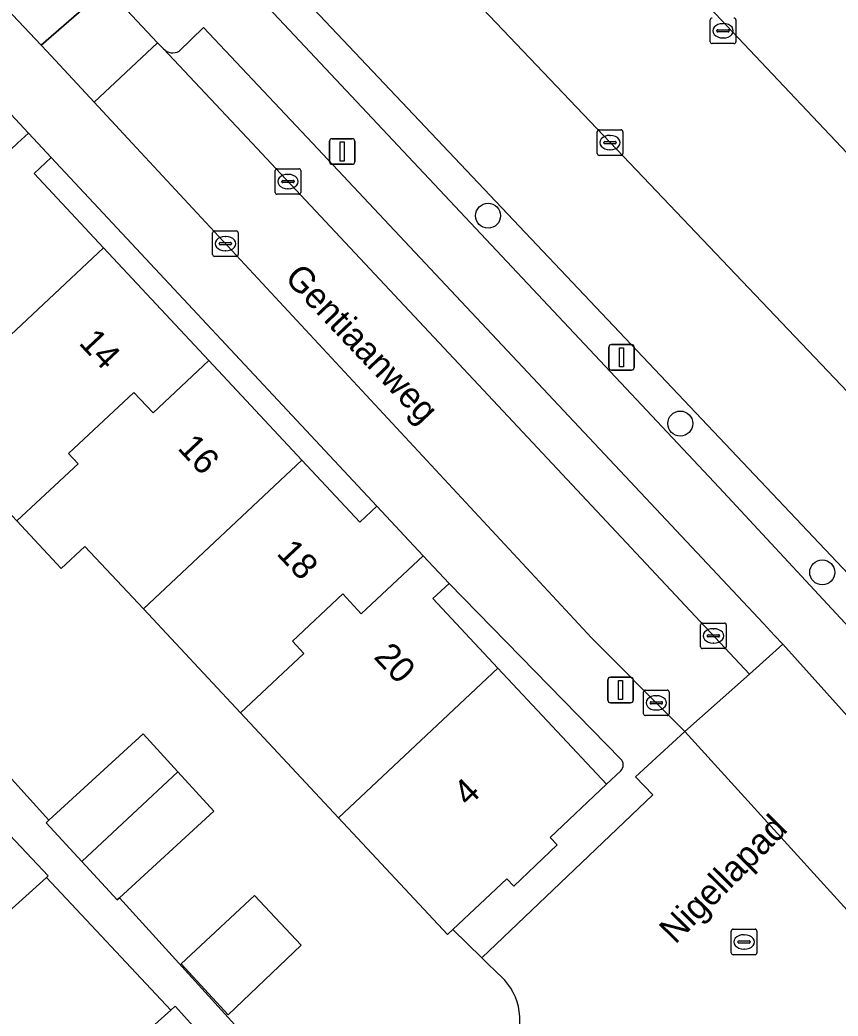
# Model space of a CAD drawing. Extents: x 162344 to 162869, y 381217 to 381818.
# Drawn here: x 162687 to 162719, y 381465.85 to 381504.82 of the extents above; entities that cross this region are included whole.
import ezdxf

# ---------------------------------------------------------------- set-up
doc = ezdxf.new("R2010")
doc.units = 0
for name, color, linetype in [('IMGEO_Boom', 7, 'Continuous'), ('IMGEO_Erf', 7, 'Continuous'), ('IMGEO_Groenvoorziening', 7, 'Continuous'), ('IMGEO_Kolk', 7, 'Continuous'), ('IMGEO_Lichtmast', 7, 'Continuous'), ('IMGEO_Muur', 7, 'Continuous'), ('IMGEO_Openbare_ruimte_label', 7, 'Continuous'), ('IMGEO_Pand', 7, 'Continuous'), ('IMGEO_Pand_nummerreeks', 7, 'Continuous'), ('IMGEO_Parkeervlak_open', 7, 'Continuous'), ('IMGEO_Rijbaan_lokaal_gesloten', 7, 'Continuous'), ('IMGEO_Rijbaan_lokaal_open', 7, 'Continuous'), ('IMGEO_Voetpad_open', 7, 'Continuous')]:
    doc.layers.add(name, color=color, linetype=linetype)

msp = doc.modelspace()

# ---------------------------------------------------------------- linework, layer by layer
at = {"layer": 'IMGEO_Boom'}
for centre in [(162705.311, 381497.163), (162712.828, 381489.032), (162718.381, 381483.208)]:
    msp.add_circle(centre, 0.489, dxfattribs=at)
at = {"layer": 'IMGEO_Erf'}
for points in [[(162688.226, 381499.439), (162687.555, 381498.812), (162690.269, 381495.907), (162694.393, 381491.492), (162698.032, 381487.598), (162700.298, 381485.172), (162700.964, 381485.794)], [(162696.174, 381470.569), (162697.998, 381468.617), (162695.141, 381465.896), (162693.306, 381467.889)]]:
    msp.add_lwpolyline(points, close=True, dxfattribs=at)
for points in [[(162691.827, 381481.776), (162689.542, 381484.222), (162688.615, 381483.356), (162686.874, 381485.22)], [(162710.494, 381475.907), (162703.785, 381482.774), (162703.151, 381482.182), (162705.693, 381479.461), (162709.938, 381474.916), (162710.502, 381475.441)], [(162705.669, 381467.533), (162705.231, 381467.961), (162705.062, 381468.126), (162703.932, 381469.232), (162703.726, 381469.038), (162699.457, 381473.609), (162695.626, 381477.71), (162691.827, 381481.776)], [(162685.58, 381476.325), (162688.135, 381473.509), (162691.814, 381476.884), (162693.17, 381475.405), (162694.585, 381473.863), (162690.89, 381470.473), (162699.002, 381461.533), (162701.237, 381459.381), (162705.092, 381463.385), (162706.33, 381464.671)], [(162695.638, 381463.162), (162691.98, 381459.878), (162690.856, 381461.131), (162689.308, 381462.855), (162692.902, 381466.082), (162688.04, 381471.271), (162684.241, 381467.846)]]:
    msp.add_lwpolyline(points, dxfattribs=at)
for centre, radius, start, end in [((162710.283, 381475.67), 0.317, 313.6972, 48.2699), ((162704.186, 381465.683), 2.371, 334.7302, 51.2795)]:
    msp.add_arc(centre, radius, start, end, dxfattribs=at)
at = {"layer": 'IMGEO_Groenvoorziening'}
msp.add_lwpolyline([(162664.205, 381541.489), (162660.774, 381545.067), (162661.988, 381546.218), (162661.339, 381546.938), (162660.899, 381547.426), (162658.834, 381545.613), (162665.411, 381538.603), (162670.77, 381532.927), (162714.352, 381486.527), (162718.237, 381482.347), (162727.352, 381472.54), (162728.361, 381473.453), (162723.562, 381478.758)], close=True, dxfattribs=at)
at = {"layer": 'IMGEO_Kolk'}
for p, q in [((162714.002, 381503.972), (162714.002, 381504.824)), ((162714.49, 381504.678), (162714.515, 381504.678)), ((162715.003, 381504.824), (162715.003, 381503.972)), ((162714.261, 381504.392), (162714.261, 381504.404)), ((162714.699, 381504.355), (162714.301, 381504.355)), ((162714.304, 381504.441), (162714.702, 381504.441)), ((162714.745, 381504.404), (162714.745, 381504.392)), ((162714.929, 381503.898), (162714.077, 381503.898)), ((162714.513, 381504.118), (162714.488, 381504.118)), ((162709.581, 381499.599), (162709.581, 381500.451)), ((162709.656, 381500.525), (162710.508, 381500.525)), ((162710.582, 381500.451), (162710.582, 381499.599)), ((162709.84, 381500.019), (162709.84, 381500.031)), ((162710.278, 381499.982), (162709.88, 381499.982)), ((162709.883, 381500.068), (162710.281, 381500.068)), ((162710.069, 381500.305), (162710.094, 381500.305)), ((162710.324, 381500.031), (162710.324, 381500.019)), ((162710.092, 381499.745), (162710.067, 381499.745)), ((162710.508, 381499.525), (162709.656, 381499.525)), ((162696.985, 381498.075), (162696.985, 381498.927)), ((162697.06, 381499.001), (162697.912, 381499.001)), ((162697.473, 381498.781), (162697.498, 381498.781)), ((162697.986, 381498.927), (162697.986, 381498.075)), ((162697.244, 381498.495), (162697.244, 381498.507)), ((162697.682, 381498.458), (162697.284, 381498.458)), ((162697.287, 381498.544), (162697.685, 381498.544)), ((162697.728, 381498.507), (162697.728, 381498.495)), ((162697.912, 381498.001), (162697.06, 381498.001)), ((162697.496, 381498.221), (162697.471, 381498.221)), ((162694.537, 381495.645), (162694.537, 381496.497)), ((162694.612, 381496.571), (162695.464, 381496.571)), ((162695.538, 381496.497), (162695.538, 381495.645)), ((162694.796, 381496.065), (162694.796, 381496.077)), ((162695.234, 381496.028), (162694.836, 381496.028)), ((162694.839, 381496.114), (162695.237, 381496.114)), ((162695.025, 381496.351), (162695.05, 381496.351)), ((162695.28, 381496.077), (162695.28, 381496.065)), ((162695.048, 381495.791), (162695.023, 381495.791)), ((162695.464, 381495.571), (162694.612, 381495.571)), ((162713.701, 381481.224), (162714.553, 381481.224)), ((162713.626, 381480.298), (162713.626, 381481.15)), ((162714.114, 381481.004), (162714.139, 381481.004)), ((162714.627, 381481.15), (162714.627, 381480.298)), ((162713.885, 381480.718), (162713.885, 381480.73)), ((162714.323, 381480.681), (162713.925, 381480.681)), ((162713.928, 381480.767), (162714.326, 381480.767)), ((162714.137, 381480.444), (162714.112, 381480.444)), ((162714.369, 381480.73), (162714.369, 381480.718)), ((162714.553, 381480.224), (162713.701, 381480.224)), ((162711.391, 381477.677), (162711.391, 381478.529)), ((162711.466, 381478.603), (162712.318, 381478.603)), ((162712.392, 381478.529), (162712.392, 381477.677)), ((162711.65, 381478.097), (162711.65, 381478.109)), ((162711.693, 381478.146), (162712.091, 381478.146)), ((162711.879, 381478.383), (162711.904, 381478.383)), ((162712.134, 381478.109), (162712.134, 381478.097)), ((162712.088, 381478.06), (162711.69, 381478.06)), ((162711.902, 381477.823), (162711.877, 381477.823)), ((162712.318, 381477.603), (162711.466, 381477.603)), ((162714.825, 381468.323), (162714.825, 381469.175)), ((162714.9, 381469.249), (162715.752, 381469.249)), ((162715.826, 381469.175), (162715.826, 381468.323)), ((162715.084, 381468.743), (162715.084, 381468.755)), ((162715.127, 381468.792), (162715.525, 381468.792)), ((162715.313, 381469.029), (162715.338, 381469.029)), ((162715.568, 381468.755), (162715.568, 381468.743)), ((162715.522, 381468.706), (162715.124, 381468.706)), ((162715.336, 381468.469), (162715.311, 381468.469)), ((162715.752, 381468.249), (162714.9, 381468.249))]:
    msp.add_line(p, q, dxfattribs=at)
for points in [[(162714.002, 381503.972), (162714.002, 381504.824)], [(162715.003, 381504.824), (162715.003, 381503.972)], [(162714.929, 381503.898), (162714.077, 381503.898)], [(162709.581, 381499.599), (162709.581, 381500.451)], [(162709.656, 381500.525), (162710.508, 381500.525)], [(162710.582, 381500.451), (162710.582, 381499.599)], [(162710.508, 381499.525), (162709.656, 381499.525)], [(162696.985, 381498.075), (162696.985, 381498.927)], [(162697.06, 381499.001), (162697.912, 381499.001)], [(162697.986, 381498.927), (162697.986, 381498.075)], [(162697.912, 381498.001), (162697.06, 381498.001)], [(162694.537, 381495.645), (162694.537, 381496.497)], [(162694.612, 381496.571), (162695.464, 381496.571)], [(162695.538, 381496.497), (162695.538, 381495.645)], [(162695.464, 381495.571), (162694.612, 381495.571)], [(162713.701, 381481.224), (162714.553, 381481.224)], [(162713.626, 381480.298), (162713.626, 381481.15)], [(162714.627, 381481.15), (162714.627, 381480.298)], [(162714.553, 381480.224), (162713.701, 381480.224)], [(162711.391, 381477.677), (162711.391, 381478.529)], [(162711.466, 381478.603), (162712.318, 381478.603)], [(162712.392, 381478.529), (162712.392, 381477.677)], [(162712.318, 381477.603), (162711.466, 381477.603)], [(162714.825, 381468.323), (162714.825, 381469.175)], [(162714.9, 381469.249), (162715.752, 381469.249)], [(162715.826, 381469.175), (162715.826, 381468.323)], [(162715.752, 381468.249), (162714.9, 381468.249)]]:
    msp.add_lwpolyline(points, dxfattribs=at)
for centre, radius, start, end in [((162714.079, 381504.822), 0.0765, 91.552, 178.448), ((162714.079, 381504.822), 0.0765, 91.552, 178.448), ((162714.927, 381504.822), 0.0765, 1.552, 88.448), ((162714.927, 381504.822), 0.0765, 1.552, 88.448), ((162714.301, 381504.401), 0.0403, 85.8775, 175.7526), ((162714.298, 381504.391), 0.0366, 178.938, 274.7102), ((162714.702, 381504.398), 0.043, 264.8664, 352.4533), ((162714.706, 381504.403), 0.0386, 1.7309, 96.639), ((162714.079, 381503.974), 0.0765, 181.552, 268.448), ((162714.079, 381503.974), 0.0765, 181.552, 268.448), ((162714.927, 381503.974), 0.0765, 271.552, 358.448), ((162714.927, 381503.974), 0.0765, 271.552, 358.448), ((162709.658, 381500.449), 0.0765, 91.552, 178.448), ((162709.658, 381500.449), 0.0765, 91.552, 178.448), ((162710.506, 381500.449), 0.0765, 1.552, 88.448), ((162710.506, 381500.449), 0.0765, 1.552, 88.448), ((162709.88, 381500.028), 0.0403, 85.8775, 175.7526), ((162709.877, 381500.018), 0.0366, 178.938, 274.7102), ((162710.281, 381500.025), 0.043, 264.8664, 352.4533), ((162710.285, 381500.03), 0.0386, 1.7309, 96.639), ((162709.658, 381499.601), 0.0765, 181.552, 268.448), ((162709.658, 381499.601), 0.0765, 181.552, 268.448), ((162710.506, 381499.601), 0.0765, 271.552, 358.448), ((162710.506, 381499.601), 0.0765, 271.552, 358.448), ((162697.062, 381498.925), 0.0765, 91.552, 178.448), ((162697.062, 381498.925), 0.0765, 91.552, 178.448), ((162697.91, 381498.925), 0.0765, 1.552, 88.448), ((162697.91, 381498.925), 0.0765, 1.552, 88.448), ((162697.284, 381498.504), 0.0403, 85.8775, 175.7526), ((162697.281, 381498.494), 0.0366, 178.938, 274.7102), ((162697.685, 381498.501), 0.043, 264.8664, 352.4533), ((162697.689, 381498.506), 0.0386, 1.7309, 96.639), ((162697.062, 381498.077), 0.0765, 181.552, 268.448), ((162697.062, 381498.077), 0.0765, 181.552, 268.448), ((162697.91, 381498.077), 0.0765, 271.552, 358.448), ((162697.91, 381498.077), 0.0765, 271.552, 358.448), ((162694.614, 381496.495), 0.0765, 91.552, 178.448), ((162694.614, 381496.495), 0.0765, 91.552, 178.448), ((162695.462, 381496.495), 0.0765, 1.552, 88.448), ((162695.462, 381496.495), 0.0765, 1.552, 88.448), ((162694.836, 381496.074), 0.0403, 85.8775, 175.7526), ((162694.833, 381496.064), 0.0366, 178.938, 274.7102), ((162695.237, 381496.071), 0.043, 264.8664, 352.4533), ((162695.241, 381496.076), 0.0386, 1.7309, 96.639), ((162694.614, 381495.647), 0.0765, 181.552, 268.448), ((162694.614, 381495.647), 0.0765, 181.552, 268.448), ((162695.462, 381495.647), 0.0765, 271.552, 358.448), ((162695.462, 381495.647), 0.0765, 271.552, 358.448), ((162713.703, 381481.148), 0.0765, 91.552, 178.448), ((162713.703, 381481.148), 0.0765, 91.552, 178.448), ((162714.551, 381481.148), 0.0765, 1.552, 88.448), ((162714.551, 381481.148), 0.0765, 1.552, 88.448), ((162713.925, 381480.727), 0.0403, 85.8775, 175.7526), ((162713.922, 381480.717), 0.0366, 178.938, 274.7102), ((162714.326, 381480.724), 0.043, 264.8664, 352.4533), ((162714.33, 381480.729), 0.0386, 1.7309, 96.639), ((162713.703, 381480.3), 0.0765, 181.552, 268.448), ((162713.703, 381480.3), 0.0765, 181.552, 268.448), ((162714.551, 381480.3), 0.0765, 271.552, 358.448), ((162714.551, 381480.3), 0.0765, 271.552, 358.448), ((162711.468, 381478.527), 0.0765, 91.552, 178.448), ((162711.468, 381478.527), 0.0765, 91.552, 178.448), ((162712.316, 381478.527), 0.0765, 1.552, 88.448), ((162712.316, 381478.527), 0.0765, 1.552, 88.448), ((162711.69, 381478.106), 0.0403, 85.8775, 175.7526), ((162711.687, 381478.096), 0.0366, 178.938, 274.7102), ((162712.091, 381478.103), 0.043, 264.8664, 352.4533), ((162712.095, 381478.108), 0.0386, 1.7309, 96.639), ((162711.468, 381477.679), 0.0765, 181.552, 268.448), ((162711.468, 381477.679), 0.0765, 181.552, 268.448), ((162712.316, 381477.679), 0.0765, 271.552, 358.448), ((162712.316, 381477.679), 0.0765, 271.552, 358.448), ((162714.902, 381469.173), 0.0765, 91.552, 178.448), ((162714.902, 381469.173), 0.0765, 91.552, 178.448), ((162715.75, 381469.173), 0.0765, 1.552, 88.448), ((162715.75, 381469.173), 0.0765, 1.552, 88.448), ((162715.124, 381468.752), 0.0403, 85.8775, 175.7526), ((162715.121, 381468.742), 0.0366, 178.938, 274.7102), ((162715.525, 381468.749), 0.043, 264.8664, 352.4533), ((162715.529, 381468.754), 0.0386, 1.7309, 96.639), ((162714.902, 381468.325), 0.0765, 181.552, 268.448), ((162714.902, 381468.325), 0.0765, 181.552, 268.448), ((162715.75, 381468.325), 0.0765, 271.552, 358.448), ((162715.75, 381468.325), 0.0765, 271.552, 358.448)]:
    msp.add_arc(centre, radius, start, end, dxfattribs=at)
for centre, major_axis, ratio, start_param, end_param in [((162714.489, 381504.398), (-0.387, 0.002), 0.722429, 4.712389, 7.853982), ((162714.514, 381504.398), (-0.39, 0.002), 0.717154, 1.570796, 4.712389), ((162710.068, 381500.025), (-0.387, 0.002), 0.722429, 4.712389, 7.853982), ((162710.093, 381500.025), (-0.39, 0.002), 0.717154, 1.570796, 4.712389), ((162697.472, 381498.501), (-0.387, 0.002), 0.722429, 4.712389, 7.853982), ((162697.497, 381498.501), (-0.39, 0.002), 0.717154, 1.570796, 4.712389), ((162695.024, 381496.071), (-0.387, 0.002), 0.722429, 4.712389, 7.853982), ((162695.049, 381496.071), (-0.39, 0.002), 0.717154, 1.570796, 4.712389), ((162714.113, 381480.724), (-0.387, 0.002), 0.722429, 4.712389, 7.853982), ((162714.138, 381480.724), (-0.39, 0.002), 0.717154, 1.570796, 4.712389), ((162711.878, 381478.103), (-0.387, 0.002), 0.722429, 4.712389, 7.853982), ((162711.903, 381478.103), (-0.39, 0.002), 0.717154, 1.570796, 4.712389), ((162715.312, 381468.749), (-0.387, 0.002), 0.722429, 4.712389, 7.853982), ((162715.337, 381468.749), (-0.39, 0.002), 0.717154, 1.570796, 4.712389)]:
    msp.add_ellipse(centre, major_axis=major_axis, ratio=ratio, start_param=start_param, end_param=end_param, dxfattribs=at)
at = {"layer": 'IMGEO_Lichtmast'}
for p, q in [((162699.108, 381499.275), (162699.108, 381500.075)), ((162699.108, 381500.075), (162699.108, 381499.275)), ((162699.208, 381500.175), (162699.998, 381500.175)), ((162699.998, 381500.175), (162699.208, 381500.175)), ((162700.098, 381500.075), (162700.098, 381499.275)), ((162700.098, 381499.275), (162700.098, 381500.075)), ((162699.998, 381499.175), (162699.208, 381499.175)), ((162699.208, 381499.175), (162699.998, 381499.175)), ((162710.034, 381491.221), (162710.034, 381492.021)), ((162710.034, 381492.021), (162710.034, 381491.221)), ((162710.134, 381492.121), (162710.924, 381492.121)), ((162710.924, 381492.121), (162710.134, 381492.121)), ((162711.024, 381492.021), (162711.024, 381491.221)), ((162711.024, 381491.221), (162711.024, 381492.021)), ((162710.924, 381491.121), (162710.134, 381491.121)), ((162710.134, 381491.121), (162710.924, 381491.121)), ((162709.998, 381478.206), (162709.998, 381479.006)), ((162709.998, 381479.006), (162709.998, 381478.206)), ((162710.098, 381479.106), (162710.888, 381479.106)), ((162710.888, 381479.106), (162710.098, 381479.106)), ((162710.988, 381479.006), (162710.988, 381478.206)), ((162710.988, 381478.206), (162710.988, 381479.006)), ((162710.888, 381478.106), (162710.098, 381478.106)), ((162710.098, 381478.106), (162710.888, 381478.106))]:
    msp.add_line(p, q, dxfattribs=at)
for points in [[(162699.528, 381500.05), (162699.678, 381500.05), (162699.678, 381499.3), (162699.528, 381499.3), (162699.528, 381500.05)], [(162710.454, 381491.996), (162710.604, 381491.996), (162710.604, 381491.246), (162710.454, 381491.246), (162710.454, 381491.996)], [(162710.418, 381478.981), (162710.568, 381478.981), (162710.568, 381478.231), (162710.418, 381478.231), (162710.418, 381478.981)]]:
    msp.add_lwpolyline(points, dxfattribs=at)
for centre, start, end in [((162699.208, 381500.075), 90, 180), ((162699.208, 381500.075), 90, 180), ((162699.998, 381500.075), 0, 90), ((162699.998, 381500.075), 360, 90), ((162699.208, 381499.275), 180, 270), ((162699.208, 381499.275), 180, 270), ((162699.998, 381499.275), 270, 0), ((162699.998, 381499.275), 270, 0), ((162710.134, 381492.021), 90, 180), ((162710.134, 381492.021), 90, 180), ((162710.924, 381492.021), 0, 90), ((162710.924, 381492.021), 360, 90), ((162710.134, 381491.221), 180, 270), ((162710.134, 381491.221), 180, 270), ((162710.924, 381491.221), 270, 0), ((162710.924, 381491.221), 270, 0), ((162710.098, 381479.006), 90, 180), ((162710.098, 381479.006), 90, 180), ((162710.888, 381479.006), 0, 90), ((162710.888, 381479.006), 360, 90), ((162710.098, 381478.206), 180, 270), ((162710.098, 381478.206), 180, 270), ((162710.888, 381478.206), 270, 0), ((162710.888, 381478.206), 270, 0)]:
    msp.add_arc(centre, 0.1, start, end, dxfattribs=at)
at = {"layer": 'IMGEO_Muur'}
for points in [[(162703.932, 381469.232), (162705.062, 381468.126)], [(162705.062, 381468.126), (162705.231, 381467.961)]]:
    msp.add_lwpolyline(points, dxfattribs=at)
at = {"layer": 'IMGEO_Pand'}
for points in [[(162676.23, 381498.471), (162680.182, 381494.241), (162682.618, 381496.526), (162682.168, 381497.006), (162684.134, 381498.851), (162684.86, 381498.078), (162686.909, 381500), (162687.331, 381500.397), (162685.428, 381502.434), (162684.74, 381501.79), (162682.417, 381504.276), (162677.859, 381500)], [(162690.269, 381495.907), (162687.555, 381498.812), (162688.226, 381499.439), (162687.702, 381500), (162687.331, 381500.397), (162686.909, 381500), (162684.86, 381498.078), (162684.134, 381498.851), (162682.168, 381497.006), (162682.618, 381496.526), (162680.182, 381494.241), (162684.064, 381490.086)], [(162691.458, 381490.245), (162692.205, 381489.448), (162694.393, 381491.492), (162690.269, 381495.907), (162684.064, 381490.086), (162686.267, 381487.728), (162685.34, 381486.863), (162686.874, 381485.22), (162687.801, 381486.086), (162689.271, 381487.459), (162688.899, 381487.855)], [(162698.032, 381487.598), (162694.393, 381491.492), (162692.205, 381489.448), (162691.458, 381490.245), (162688.899, 381487.855), (162689.271, 381487.459), (162687.801, 381486.086), (162686.874, 381485.22), (162688.615, 381483.356), (162689.542, 381484.222), (162691.827, 381481.776)], [(162691.827, 381481.776), (162695.626, 381477.71), (162698.108, 381480.039), (162697.658, 381480.519), (162699.624, 381482.364), (162700.35, 381481.591), (162702.77, 381483.861), (162700.964, 381485.794), (162700.298, 381485.172), (162698.032, 381487.598)], [(162705.693, 381479.461), (162703.151, 381482.182), (162703.785, 381482.774), (162702.77, 381483.861), (162700.35, 381481.591), (162699.624, 381482.364), (162697.658, 381480.519), (162698.108, 381480.039), (162695.626, 381477.71), (162699.457, 381473.609)], [(162705.693, 381479.461), (162699.457, 381473.609), (162703.726, 381469.038), (162703.932, 381469.232), (162706.045, 381471.22), (162706.32, 381470.93), (162708.014, 381472.541), (162707.737, 381472.838), (162709.938, 381474.916)], [(162693.17, 381475.405), (162691.814, 381476.884), (162688.135, 381473.509), (162688.03, 381473.413), (162689.426, 381471.892)], [(162693.17, 381475.405), (162689.426, 381471.892), (162690.801, 381470.392), (162690.89, 381470.473), (162694.585, 381473.863)], [(162688.04, 381471.271), (162688.106, 381471.33), (162686.611, 381472.919), (162682.774, 381469.473), (162684.241, 381467.846)], [(162693.306, 381467.889), (162695.141, 381465.896), (162697.998, 381468.617), (162696.174, 381470.569)], [(162694.62, 381464.512), (162693.073, 381466.235), (162692.902, 381466.082), (162689.308, 381462.855), (162690.856, 381461.131)]]:
    msp.add_lwpolyline(points, close=True, dxfattribs=at)
at = {"layer": 'IMGEO_Parkeervlak_open'}
for points in [[(162667.559, 381544.683), (162666.659, 381543.826), (162664.205, 381541.489), (162723.562, 381478.758), (162727.115, 381482.137), (162710.082, 381500.025)], [(162712.933, 381512.66), (162710.386, 381509.124), (162729.211, 381489.182), (162732.348, 381492.129)]]:
    msp.add_lwpolyline(points, close=True, dxfattribs=at)
msp.add_lwpolyline([(162692.611, 381503.69), (162696.077, 381500), (162697.02, 381498.996), (162715.531, 381479.221), (162716.838, 381480.398), (162716.52, 381480.737), (162716.08, 381481.206), (162698.437, 381500), (162694.183, 381504.531), (162693.224, 381503.598)], dxfattribs=at)
msp.add_arc((162692.978, 381504.049), 0.513, 224.3125, 298.6168, dxfattribs=at)
at = {"layer": 'IMGEO_Rijbaan_lokaal_gesloten'}
for points in [[(162671.851, 381525.81), (162667.188, 381530.811), (162666.924, 381531.087), (162664.374, 381528.635), (162665.642, 381527.325), (162687.832, 381503.834), (162690.38, 381506.067), (162680.177, 381516.931)], [(162697.02, 381498.996), (162696.077, 381500), (162692.611, 381503.69), (162692.384, 381503.933), (162689.902, 381501.609), (162691.394, 381500), (162709.353, 381480.645), (162712.657, 381477.34), (162713.011, 381476.986), (162715.531, 381479.221)]]:
    msp.add_lwpolyline(points, close=True, dxfattribs=at)
at = {"layer": 'IMGEO_Rijbaan_lokaal_open'}
for points in [[(162688.713, 381556.43), (162691.831, 381559.425), (162693.056, 381560.603), (162696.161, 381563.585), (162724.543, 381535.989), (162725.255, 381535.297), (162729.038, 381540.567), (162723.525, 381545.93), (162723.009, 381546.422), (162698.843, 381569.907), (162696.402, 381572.245), (162695.157, 381571.045), (162667.559, 381544.683), (162710.082, 381500.025), (162727.115, 381482.137), (162728.765, 381480.422), (162729.869, 381481.474), (162752.83, 381503.069)], [(162717.053, 381518.385), (162737.94, 381497.381), (162734.795, 381494.427), (162732.348, 381492.129), (162729.211, 381489.182), (162710.386, 381509.124)], [(162713.011, 381476.986), (162711.082, 381475.206), (162711.753, 381474.502), (162705.062, 381468.126), (162705.231, 381467.961), (162705.669, 381467.533)], [(162720.009, 381464.312), (162722.465, 381466.568), (162713.011, 381476.986)]]:
    msp.add_lwpolyline(points, dxfattribs=at)
for points in [[(162689.902, 381501.609), (162692.384, 381503.933), (162690.38, 381506.067), (162687.832, 381503.834), (162688.05, 381503.604)], [(162716.838, 381480.398), (162715.531, 381479.221), (162713.011, 381476.986), (162722.465, 381466.568), (162723.627, 381467.636), (162722.909, 381468.374), (162725.57, 381470.679)]]:
    msp.add_lwpolyline(points, close=True, dxfattribs=at)
msp.add_arc((162704.186, 381465.683), 2.371, 334.7302, 51.2795, dxfattribs=at)
at = {"layer": 'IMGEO_Voetpad_open'}
for points in [[(162693.224, 381503.598), (162694.183, 381504.531), (162698.437, 381500), (162716.08, 381481.206), (162716.52, 381480.737), (162716.838, 381480.398), (162725.57, 381470.679), (162726.224, 381469.983), (162741.261, 381453.977), (162746.741, 381448.196), (162747.105, 381448.538), (162747.223, 381448.414), (162748.704, 381449.828), (162728.071, 381471.775), (162727.352, 381472.54), (162718.237, 381482.347), (162714.352, 381486.527), (162670.77, 381532.927)], [(162710.502, 381475.441), (162709.938, 381474.916), (162707.737, 381472.838), (162708.014, 381472.541), (162706.32, 381470.93), (162706.045, 381471.22), (162703.932, 381469.232), (162705.062, 381468.126), (162711.753, 381474.502), (162711.082, 381475.206), (162713.011, 381476.986), (162712.657, 381477.34), (162709.353, 381480.645), (162691.394, 381500), (162689.902, 381501.609), (162688.05, 381503.604), (162687.832, 381503.834), (162665.642, 381527.325)], [(162690.38, 381506.067), (162692.384, 381503.933), (162692.611, 381503.69)], [(162685.428, 381502.434), (162687.331, 381500.397), (162687.702, 381500), (162688.226, 381499.439), (162700.964, 381485.794), (162702.77, 381483.861), (162703.785, 381482.774), (162710.494, 381475.907)], [(162686.611, 381472.919), (162688.106, 381471.33), (162688.04, 381471.271), (162692.902, 381466.082), (162693.073, 381466.235), (162694.62, 381464.512), (162695.745, 381463.258), (162695.638, 381463.162), (162700.195, 381458.299), (162701.237, 381459.381), (162699.002, 381461.533), (162690.89, 381470.473), (162690.801, 381470.392), (162689.426, 381471.892), (162688.03, 381473.413), (162688.135, 381473.509), (162685.58, 381476.325)]]:
    msp.add_lwpolyline(points, dxfattribs=at)
for centre, radius, start, end in [((162692.978, 381504.049), 0.513, 224.3125, 298.6168), ((162710.283, 381475.67), 0.317, 313.6972, 48.2699)]:
    msp.add_arc(centre, radius, start, end, dxfattribs=at)

# ---------------------------------------------------------------- texts
at = {"layer": 'IMGEO_Openbare_ruimte_label'}
for s, rotation, p in [('Gentiaanweg', 313.419, (162697.312, 381494.691)), ('Nigellapad', 45.2431, (162712.628, 381468.628))]:
    msp.add_text(s, height=1, rotation=rotation, dxfattribs=at).set_placement(p)
at = {"layer": 'IMGEO_Pand_nummerreeks'}
for s, rotation, p in [('14', 313.2008, (162689.267, 381492.161)), ('16', 313.2008, (162693.133, 381488.044)), ('18', 313.202, (162697.001, 381483.925)), ('20', 313.202, (162700.805, 381479.874)), ('4', 43.4554, (162704.534, 381474.007))]:
    msp.add_text(s, height=1, rotation=rotation, dxfattribs=at).set_placement(p)

doc.saveas('drawing.dxf')
